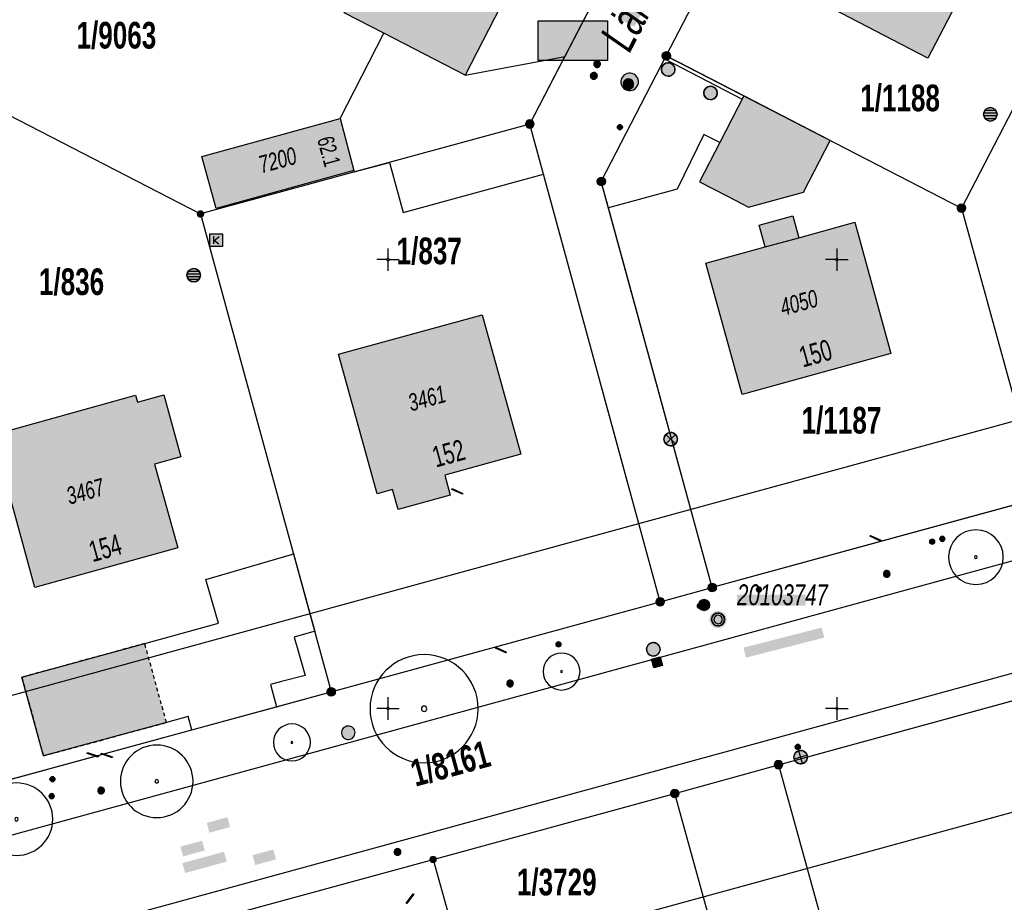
# Model space of a CAD drawing. Header units: metres. Extents: x 2695560 to 2696939, y 1260491 to 1262050.
# Tile 700 of 1005: x 2696405 to 2696460, y 1260714 to 1260763. Entities that reach past the tile are written whole.
import ezdxf

# ---------------------------------------------------------------- set-up
doc = ezdxf.new("R2010")
doc.units = ezdxf.units.M
doc.linetypes.add('AUSGEZOGEN', pattern=[0])
doc.linetypes.add('VERDECKT2_S2', pattern=[0.36, 0.2, -0.16])
for name, color, linetype in [('XR$1$AV_Flächen (EO)', 7, 'AUSGEZOGEN'), ('XR$1$AV_Gebäudeflächen (BB)', 7, 'AUSGEZOGEN'), ('XR$1$AV_Gebäudeflächen (EO)', 7, 'AUSGEZOGEN'), ('XR$1$AV_Gebäudeflächen ut.', 7, 'AUSGEZOGEN'), ('XR$1$AV_Grenzpunkte', 7, 'AUSGEZOGEN'), ('XR$1$AV_Grundstück-Nr.', 7, 'AUSGEZOGEN'), ('XR$1$AV_Haus-Nr.', 7, 'AUSGEZOGEN'), ('XR$1$AV_Koordinatennetzpunkte', 7, 'AUSGEZOGEN'), ('XR$1$AV_Lagefixpunkt-Nr.', 7, 'AUSGEZOGEN'), ('XR$1$AV_Lagefixpunkte', 7, 'AUSGEZOGEN'), ('XR$1$AV_Linien (BB)', 7, 'AUSGEZOGEN'), ('XR$1$AV_Linien (EO)', 7, 'AUSGEZOGEN'), ('XR$1$AV_Strassennamen', 7, 'AUSGEZOGEN'), ('XR$1$AV_Versicherung-Nr.', 7, 'AUSGEZOGEN'), ('XR$1$AW_LK_Einlaufschacht alt', 24, 'AUSGEZOGEN'), ('XR$1$AW_LK_Schachtdeckel', 24, 'AUSGEZOGEN'), ('XR$1$EW_LK_Bauwerk_FL_Linie_Punkt', 1, 'AUSGEZOGEN'), ('XR$1$EW_LK_Knoten', 1, 'AUSGEZOGEN'), ('XR$1$FM_LK_SW_TRASSEKNOTEN', 94, 'AUSGEZOGEN'), ('XR$1$GA_LK_Absperrarmatur', 32, 'AUSGEZOGEN'), ('XR$1$GA_LK_Rohrleitungsteil', 32, 'AUSGEZOGEN'), ('XR$1$GR_Baum', 94, 'AUSGEZOGEN'), ('XR$1$Liegenschaftsgrenzen', 7, 'AUSGEZOGEN'), ('XR$1$PFAV', 255, 'AUSGEZOGEN'), ('XR$1$PFAW', 255, 'AUSGEZOGEN'), ('XR$1$PFEW', 255, 'AUSGEZOGEN'), ('XR$1$PFGA', 255, 'AUSGEZOGEN'), ('XR$1$PFWA', 255, 'AUSGEZOGEN'), ('XR$1$PFWFM', 255, 'AUSGEZOGEN'), ('XR$1$RAEW', 8, 'AUSGEZOGEN'), ('XR$1$RP_Abstandslinie', 7, 'AUSGEZOGEN'), ('XR$1$TV_LK_KNOTEN', 92, 'AUSGEZOGEN'), ('XR$1$WA_LK_Absperrarmatur', 171, 'AUSGEZOGEN'), ('XR$1$WA_LK_Hydrant', 171, 'AUSGEZOGEN'), ('XR$1$WA_LK_Rohrleitungsteil', 171, 'AUSGEZOGEN')]:
    doc.layers.add(name, color=color, linetype=linetype)
doc.styles.add('ARIAL', font='arial.ttf')

# ---------------------------------------------------------------- blocks, each defined once
blk = doc.blocks.new('COMPLEXOBJECT_168')
at = {"layer": 'XR$1$AV_Linien (BB)', "color": 7, "linetype": 'AUSGEZOGEN', "transparency": 33554687}
blk.add_line((6384.622, 10706.388), (6470.406, 10729.891), dxfattribs=at)
blk = doc.blocks.new('COMPLEXOBJECT_190')
at = {"layer": 'XR$1$AV_Linien (BB)', "color": 7, "linetype": 'AUSGEZOGEN', "transparency": 33554687}
blk.add_lwpolyline([(6474.047, 10737.114), (6444.977, 10729.168), (6397.326, 10716.109)], dxfattribs=at)
blk = doc.blocks.new('COMPLEXOBJECT_617')
at = {"layer": 'XR$1$AV_Linien (BB)', "color": 7, "linetype": 'AUSGEZOGEN', "transparency": 33554687}
blk.add_lwpolyline([(6394.17, 10718.34), (6401.29, 10720.32), (6414.077, 10723.811)], dxfattribs=at)
for centre, radius, start, end in [((6387.268, 10743.406), 25.999, 260.2838, 285.3954), ((6387.679, 10754.724), 37.254, 259.8646, 262.599)]:
    blk.add_arc(centre, radius, start, end, dxfattribs=at)
blk = doc.blocks.new('BWAV1')
at = {"layer": 'XR$1$PFAV', "transparency": 33554687}
blk.add_hatch(color=7, dxfattribs=at).paths.add_polyline_path([(0.67, 0), (0.656, 0.135), (0.616, 0.264), (0.55, 0.383), (0.462, 0.486), (0.354, 0.569), (0.233, 0.628), (0.101, 0.662), (-0.034, 0.669), (-0.168, 0.649), (-0.295, 0.602), (-0.41, 0.53), (-0.508, 0.436), (-0.586, 0.325), (-0.639, 0.201), (-0.667, 0.068), (-0.667, -0.068), (-0.639, -0.201), (-0.586, -0.325), (-0.508, -0.436), (-0.41, -0.53), (-0.295, -0.602), (-0.168, -0.649), (-0.034, -0.669), (0.101, -0.662), (0.233, -0.628), (0.354, -0.569), (0.462, -0.486), (0.55, -0.383), (0.616, -0.264), (0.656, -0.135)])
at = {"color": 7, "transparency": 33554687}
for radius, start, end in [(0.5, 91.19481, 268.80519), (0.326, 91.19481, 268.80519), (0.5, 268.80519, 91.19481), (0.326, 268.80519, 91.19481)]:
    blk.add_arc((0, 0), radius, start, end, dxfattribs=at)
at = {"layer": 'XR$1$PFAV', "transparency": 33554687}
blk.add_circle((0, 0), 0.5, dxfattribs=at)
blk = doc.blocks.new('BAV15')
at = {"layer": 'XR$1$PFAV', "transparency": 33554687}
blk.add_hatch(color=7, dxfattribs=at).paths.add_polyline_path([(0.5, 0), (0.49, 0.1), (0.46, 0.2), (0.41, 0.29), (0.34, 0.36), (0.26, 0.42), (0.17, 0.47), (0.08, 0.49), (-0.03, 0.5), (-0.13, 0.48), (-0.22, 0.45), (-0.31, 0.4), (-0.38, 0.33), (-0.44, 0.24), (-0.48, 0.15), (-0.5, 0.05), (-0.5, -0.05), (-0.48, -0.15), (-0.44, -0.24), (-0.38, -0.33), (-0.31, -0.4), (-0.22, -0.45), (-0.13, -0.48), (-0.03, -0.5), (0.08, -0.49), (0.17, -0.47), (0.26, -0.42), (0.34, -0.36), (0.41, -0.29), (0.46, -0.2), (0.49, -0.1)])
at = {"color": 7, "transparency": 33554687}
for start, end in [(90, 270), (270, 90)]:
    blk.add_arc((0, 0), 0.5, start, end, dxfattribs=at)
at = {"layer": 'XR$1$PFAV', "transparency": 33554687}
blk.add_circle((0, 0), 0.5, dxfattribs=at)
blk = doc.blocks.new('BAV2041')
at = {"color": 7, "transparency": 33554687}
for p, q in [((0, 0.5), (0, 0.05)), ((-0.05, 0), (-0.5, 0)), ((0.05, 0), (0.5, 0)), ((0, -0.05), (0, -0.5))]:
    blk.add_line(p, q, dxfattribs=at)
blk.add_circle((0, 0), 0.05, dxfattribs=at)
for start, end in [(90, 270), (270, 90)]:
    blk.add_arc((0, 0), 0.05, start, end, dxfattribs=at)
blk = doc.blocks.new('WBGR1')
at = {"color": 94, "transparency": 33554687}
for radius, start, end in [(1, 90, 270), (1, 270, 90), (0.05, 90, 270), (0.05, 270, 90)]:
    blk.add_arc((0, 0), radius, start, end, dxfattribs=at)
blk = doc.blocks.new('BAW2089')
at = {"layer": 'XR$1$PFAW', "transparency": 33554687}
blk.add_hatch(color=7, dxfattribs=at).paths.add_polyline_path([(-0.5, 0.5), (-0.5, -0.5), (0.5, -0.5), (0.5, 0.5)])
at = {"transparency": 33554687}
blk.add_lwpolyline([(-0.5, 0.5), (0.5, 0.5), (0.5, -0.5), (-0.5, -0.5), (-0.5, 0.5)], close=True, dxfattribs=at)
at = {"layer": 'XR$1$PFAW', "transparency": 33554687}
blk.add_lwpolyline([(-0.5, 0.5), (0.5, 0.5), (0.5, -0.5), (-0.5, -0.5), (-0.5, 0.5)], close=True, dxfattribs=at)
blk = doc.blocks.new('BAW2082')
at = {"layer": 'XR$1$PFAW', "transparency": 33554687}
blk.add_hatch(color=7, dxfattribs=at).paths.add_polyline_path([(0.509, -0.003), (0.499, 0.098), (0.469, 0.194), (0.42, 0.283), (0.354, 0.359), (0.274, 0.421), (0.183, 0.466), (0.085, 0.491), (-0.016, 0.496), (-0.116, 0.481), (-0.211, 0.446), (-0.297, 0.392), (-0.37, 0.323), (-0.428, 0.24), (-0.468, 0.147), (-0.488, 0.047), (-0.488, -0.054), (-0.468, -0.153), (-0.428, -0.246), (-0.37, -0.329), (-0.297, -0.398), (-0.211, -0.452), (-0.116, -0.487), (-0.016, -0.502), (0.085, -0.497), (0.183, -0.472), (0.274, -0.427), (0.354, -0.366), (0.42, -0.289), (0.469, -0.2), (0.499, -0.104)])
at = {"transparency": 33554687}
for start, end in [(91.19481, 268.80519), (268.80519, 91.19481)]:
    blk.add_arc((0.01, 0), 0.5, start, end, dxfattribs=at)
at = {"layer": 'XR$1$PFAW', "transparency": 33554687}
blk.add_circle((0.009, -0.003), 0.5, dxfattribs=at)
blk = doc.blocks.new('BAW2085')
at = {"layer": 'XR$1$PFAW', "transparency": 33554687}
h = blk.add_hatch(color=7, dxfattribs=at)
h.paths.add_polyline_path([(0.15, 0.501), (0.099, 0.498), (0.049, 0.491), (0, 0.478), (-0.047, 0.46), (-0.093, 0.438), (-0.136, 0.411), (-0.176, 0.38), (-0.212, 0.345), (-0.245, 0.307), (-0.274, 0.265), (-0.299, 0.221), (-0.319, 0.174), (-0.334, 0.126), (-0.344, 0.076), (-0.349, 0.026), (-0.349, -0.025), (-0.344, -0.075), (-0.334, -0.125), (-0.319, -0.173), (-0.299, -0.219), (-0.274, -0.264), (-0.245, -0.305), (-0.212, -0.344), (-0.176, -0.379), (-0.136, -0.41), (-0.093, -0.436), (-0.047, -0.459), (0, -0.476), (0.049, -0.489), (0.099, -0.497), (0.15, -0.499), (0.201, -0.497), (0.251, -0.489), (0.3, -0.476), (0.347, -0.459), (0.393, -0.436), (0.436, -0.41), (0.476, -0.379), (0.512, -0.344), (0.545, -0.305), (0.574, -0.264), (0.599, -0.219), (0.619, -0.173), (0.634, -0.125), (0.644, -0.075), (0.649, -0.025), (0.649, 0.026), (0.644, 0.076), (0.634, 0.126), (0.619, 0.174), (0.599, 0.221), (0.574, 0.265), (0.545, 0.307), (0.512, 0.345), (0.476, 0.38), (0.436, 0.411), (0.393, 0.438), (0.347, 0.46), (0.3, 0.478), (0.251, 0.491), (0.201, 0.498)])
h.paths.add_polyline_path([(0.03, -0.298), (0, -0.3), (-0.03, -0.298), (-0.06, -0.294), (-0.09, -0.286), (-0.118, -0.276), (-0.146, -0.262), (-0.171, -0.246), (-0.195, -0.228), (-0.217, -0.207), (-0.237, -0.184), (-0.255, -0.159), (-0.269, -0.132), (-0.281, -0.104), (-0.29, -0.075), (-0.297, -0.045), (-0.3, -0.015), (-0.3, 0.015), (-0.297, 0.045), (-0.29, 0.075), (-0.281, 0.104), (-0.269, 0.132), (-0.255, 0.159), (-0.237, 0.184), (-0.217, 0.207), (-0.195, 0.228), (-0.171, 0.246), (-0.146, 0.262), (-0.118, 0.276), (-0.09, 0.286), (-0.06, 0.294), (-0.03, 0.298), (0, 0.3), (0.03, 0.298), (0.06, 0.294), (0.09, 0.286), (0.118, 0.276), (0.146, 0.262), (0.171, 0.246), (0.195, 0.228), (0.217, 0.207), (0.237, 0.184), (0.255, 0.159), (0.269, 0.132), (0.281, 0.104), (0.29, 0.075), (0.297, 0.045), (0.3, 0.015), (0.3, -0.015), (0.297, -0.045), (0.29, -0.075), (0.281, -0.104), (0.269, -0.132), (0.255, -0.159), (0.237, -0.184), (0.217, -0.207), (0.195, -0.228), (0.171, -0.246), (0.146, -0.262), (0.118, -0.276), (0.09, -0.286), (0.06, -0.294)], flags=16)
blk.add_hatch(color=7, dxfattribs=at).paths.add_polyline_path([(0, 0.3), (-0.03, 0.298), (-0.06, 0.294), (-0.09, 0.286), (-0.118, 0.276), (-0.146, 0.262), (-0.171, 0.246), (-0.195, 0.228), (-0.217, 0.207), (-0.237, 0.184), (-0.255, 0.159), (-0.269, 0.132), (-0.281, 0.104), (-0.29, 0.075), (-0.297, 0.045), (-0.3, 0.015), (-0.3, -0.015), (-0.297, -0.045), (-0.29, -0.075), (-0.281, -0.104), (-0.269, -0.132), (-0.255, -0.159), (-0.237, -0.184), (-0.217, -0.207), (-0.195, -0.228), (-0.171, -0.246), (-0.146, -0.262), (-0.118, -0.276), (-0.09, -0.286), (-0.06, -0.294), (-0.03, -0.298), (0, -0.3), (0.03, -0.298), (0.06, -0.294), (0.09, -0.286), (0.118, -0.276), (0.146, -0.262), (0.171, -0.246), (0.195, -0.228), (0.217, -0.207), (0.237, -0.184), (0.255, -0.159), (0.269, -0.132), (0.281, -0.104), (0.29, -0.075), (0.297, -0.045), (0.3, -0.015), (0.3, 0.015), (0.297, 0.045), (0.29, 0.075), (0.281, 0.104), (0.269, 0.132), (0.255, 0.159), (0.237, 0.184), (0.217, 0.207), (0.195, 0.228), (0.171, 0.246), (0.146, 0.262), (0.118, 0.276), (0.09, 0.286), (0.06, 0.294), (0.03, 0.298)])
at = {"transparency": 33554687}
for centre, radius, start, end in [((0.15, 0.001), 0.5, 90, 270), ((0, 0), 0.3, 90, 270), ((0, 0), 0.3, 270, 90), ((0.15, 0.001), 0.5, 270, 90)]:
    blk.add_arc(centre, radius, start, end, dxfattribs=at)
blk = doc.blocks.new('BWA2013')
at = {"true_color": 0x000000, "transparency": 33554687}
blk.add_hatch(color=18, dxfattribs=at).paths.add_polyline_path([(-0.291, -0.409), (0.352, 0.357), (0.291, 0.409), (-0.352, -0.357)])
at = {"transparency": 33554687}
blk.add_lwpolyline([(-0.291, -0.409), (-0.352, -0.357), (0.291, 0.409), (0.352, 0.357), (-0.291, -0.409)], close=True, dxfattribs=at)
blk = doc.blocks.new('BWA957')
at = {"true_color": 0x000000, "transparency": 33554687}
blk.add_hatch(color=18, dxfattribs=at).paths.add_polyline_path([(0.5, 0), (0.49, 0.101), (0.459, 0.197), (0.41, 0.286), (0.344, 0.362), (0.264, 0.424), (0.174, 0.469), (0.076, 0.494), (-0.025, 0.499), (-0.125, 0.484), (-0.22, 0.449), (-0.306, 0.395), (-0.379, 0.326), (-0.437, 0.243), (-0.477, 0.15), (-0.497, 0.051), (-0.497, -0.051), (-0.477, -0.15), (-0.437, -0.243), (-0.379, -0.326), (-0.306, -0.395), (-0.22, -0.449), (-0.125, -0.484), (-0.025, -0.499), (0.076, -0.494), (0.174, -0.469), (0.264, -0.424), (0.344, -0.362), (0.41, -0.286), (0.459, -0.197), (0.49, -0.101)])
at = {"transparency": 33554687}
for start, end in [(90, 180), (180, 270), (0, 90), (270, 0)]:
    blk.add_arc((0, 0), 0.5, start, end, dxfattribs=at)
blk = doc.blocks.new('BWA965')
at = {"layer": 'XR$1$PFWA', "transparency": 33554687}
blk.add_hatch(color=7, dxfattribs=at).paths.add_polyline_path([(0, 0.5), (-0.05, 0.5), (-0.1, 0.49), (-0.15, 0.48), (-0.2, 0.46), (-0.24, 0.44), (-0.29, 0.41), (-0.33, 0.38), (-0.36, 0.34), (-0.4, 0.31), (-0.42, 0.26), (-0.45, 0.22), (-0.47, 0.17), (-0.48, 0.13), (-0.49, 0.08), (-0.5, 0.03), (-0.5, -0.03), (-0.49, -0.08), (-0.48, -0.13), (-0.47, -0.17), (-0.45, -0.22), (-0.42, -0.26), (-0.4, -0.31), (-0.36, -0.34), (-0.33, -0.38), (-0.29, -0.41), (-0.24, -0.44), (-0.2, -0.46), (-0.15, -0.48), (-0.1, -0.49), (-0.05, -0.5), (0, -0.5), (0.05, -0.5), (0.1, -0.49), (0.15, -0.48), (0.2, -0.46), (0.24, -0.44), (0.29, -0.41), (0.33, -0.38), (0.36, -0.34), (0.4, -0.31), (0.42, -0.26), (0.45, -0.22), (0.47, -0.17), (0.48, -0.13), (0.49, -0.08), (0.5, -0.03), (0.5, 0.03), (0.49, 0.08), (0.48, 0.13), (0.47, 0.17), (0.45, 0.22), (0.42, 0.26), (0.4, 0.31), (0.36, 0.34), (0.33, 0.38), (0.29, 0.41), (0.24, 0.44), (0.2, 0.46), (0.15, 0.48), (0.1, 0.49), (0.05, 0.5)])
at = {"transparency": 33554687}
blk.add_line((0, 0.5), (0, -0.5), dxfattribs=at)
for start, end in [(90, 270), (270, 90)]:
    blk.add_arc((0, 0), 0.5, start, end, dxfattribs=at)
blk = doc.blocks.new('BGA2013')
at = {"transparency": 33554687}
blk.add_hatch(color=36, dxfattribs=at).paths.add_polyline_path([(-0.291, -0.409), (0.352, 0.357), (0.291, 0.409), (-0.352, -0.357)])
at = {"color": 32, "transparency": 33554687}
blk.add_lwpolyline([(-0.291, -0.409), (-0.352, -0.357), (0.291, 0.409), (0.352, 0.357), (-0.291, -0.409)], close=True, dxfattribs=at)
blk = doc.blocks.new('BGA965')
at = {"layer": 'XR$1$PFGA', "transparency": 33554687}
blk.add_hatch(color=7, dxfattribs=at).paths.add_polyline_path([(0.5, 0), (0.49, 0.1), (0.46, 0.2), (0.41, 0.29), (0.34, 0.36), (0.26, 0.42), (0.17, 0.47), (0.08, 0.49), (-0.03, 0.5), (-0.13, 0.48), (-0.22, 0.45), (-0.31, 0.4), (-0.38, 0.33), (-0.44, 0.24), (-0.48, 0.15), (-0.5, 0.05), (-0.5, -0.05), (-0.48, -0.15), (-0.44, -0.24), (-0.38, -0.33), (-0.31, -0.4), (-0.22, -0.45), (-0.13, -0.48), (-0.03, -0.5), (0.08, -0.49), (0.17, -0.47), (0.26, -0.42), (0.34, -0.36), (0.41, -0.29), (0.46, -0.2), (0.49, -0.1)])
at = {"color": 32, "transparency": 33554687}
blk.add_line((0, 0.5), (0, -0.5), dxfattribs=at)
for start, end in [(90, 270), (270, 90)]:
    blk.add_arc((0, 0), 0.5, start, end, dxfattribs=at)
at = {"layer": 'XR$1$PFGA', "transparency": 33554687}
blk.add_circle((0, 0), 0.5, dxfattribs=at)
blk = doc.blocks.new('BEW15')
at = {"layer": 'XR$1$PFEW', "transparency": 33554687}
h = blk.add_hatch(color=7, dxfattribs=at)
h.paths.add_polyline_path([(-0.5, 0), (-0.497, -0.05), (-0.489, -0.1), (-0.477, -0.15), (-0.459, -0.197), (-0.437, -0.242), (-0.41, -0.285), (-0.379, -0.326), (-0.344, -0.362), (-0.306, -0.395), (-0.264, -0.424), (-0.22, -0.449), (-0.173, -0.469), (-0.125, -0.484), (-0.075, -0.494), (-0.025, -0.499), (0.026, -0.499), (0.076, -0.494), (0.126, -0.484), (0.174, -0.469), (0.22, -0.449), (0.265, -0.424), (0.306, -0.395), (0.345, -0.362), (0.38, -0.326), (0.411, -0.285), (0.437, -0.242), (0.46, -0.197), (0.477, -0.15), (0.49, -0.1), (0.498, -0.05), (0.5, 0), (0.498, 0.051), (0.49, 0.101), (0.477, 0.15), (0.46, 0.197), (0.437, 0.243), (0.411, 0.286), (0.38, 0.326), (0.345, 0.363), (0.306, 0.396), (0.265, 0.424), (0.22, 0.449), (0.174, 0.469), (0.126, 0.484), (0.076, 0.494), (0.026, 0.5), (-0.025, 0.5), (-0.075, 0.494), (-0.125, 0.484), (-0.173, 0.469), (-0.22, 0.449), (-0.264, 0.424), (-0.306, 0.396), (-0.344, 0.363), (-0.379, 0.326), (-0.41, 0.286), (-0.437, 0.243), (-0.459, 0.197), (-0.477, 0.15), (-0.489, 0.101), (-0.497, 0.051)])
h.paths.add_polyline_path([(0.01, 0.001), (0.01, 0), (0.01, -0.001), (0.01, -0.002), (0.01, -0.003), (0.009, -0.004), (0.009, -0.005), (0.009, -0.006), (0.008, -0.006), (0.007, -0.007), (0.006, -0.008), (0.006, -0.008), (0.005, -0.009), (0.004, -0.009), (0.003, -0.01), (0.002, -0.01), (0.001, -0.01), (0, -0.01), (-0.001, -0.01), (-0.002, -0.01), (-0.003, -0.009), (-0.004, -0.009), (-0.005, -0.008), (-0.006, -0.008), (-0.007, -0.007), (-0.007, -0.006), (-0.008, -0.006), (-0.008, -0.005), (-0.009, -0.004), (-0.009, -0.003), (-0.009, -0.002), (-0.01, -0.001), (-0.01, 0), (-0.01, 0.001), (-0.009, 0.002), (-0.009, 0.003), (-0.009, 0.004), (-0.008, 0.005), (-0.008, 0.006), (-0.007, 0.007), (-0.007, 0.007), (-0.006, 0.008), (-0.005, 0.009), (-0.004, 0.009), (-0.003, 0.01), (-0.002, 0.01), (-0.001, 0.01), (0, 0.01), (0.001, 0.01), (0.002, 0.01), (0.003, 0.01), (0.004, 0.01), (0.005, 0.009), (0.006, 0.009), (0.006, 0.008), (0.007, 0.007), (0.008, 0.007), (0.009, 0.006), (0.009, 0.005), (0.009, 0.004), (0.01, 0.003), (0.01, 0.002)], flags=16)
at = {"color": 1, "transparency": 33554687}
for start, end in [(0, 180), (180, 0)]:
    blk.add_arc((0, 0), 0.5, start, end, dxfattribs=at)
at = {"layer": 'XR$1$PFEW', "transparency": 33554687}
blk.add_circle((0, 0), 0.5, dxfattribs=at)
blk = doc.blocks.new('BEWLP2549_S')
at = {"layer": 'XR$1$PFEW', "transparency": 33554687}
blk.add_hatch(color=7, dxfattribs=at).paths.add_polyline_path([(0.5, 0), (0.49, 0.101), (0.459, 0.197), (0.41, 0.286), (0.344, 0.362), (0.264, 0.424), (0.174, 0.469), (0.076, 0.494), (-0.025, 0.499), (-0.125, 0.484), (-0.22, 0.449), (-0.306, 0.395), (-0.379, 0.326), (-0.437, 0.243), (-0.477, 0.15), (-0.497, 0.051), (-0.497, -0.051), (-0.477, -0.15), (-0.437, -0.243), (-0.379, -0.326), (-0.306, -0.395), (-0.22, -0.449), (-0.125, -0.484), (-0.025, -0.499), (0.076, -0.494), (0.174, -0.469), (0.264, -0.424), (0.344, -0.362), (0.41, -0.286), (0.459, -0.197), (0.49, -0.101)])
at = {"color": 1, "transparency": 33554687}
for p, q in [((0.354, -0.354), (-0.354, 0.354)), ((-0.354, -0.354), (0.354, 0.354))]:
    blk.add_line(p, q, dxfattribs=at)
for start, end in [(91.38095, 268.61905), (268.61905, 91.38095)]:
    blk.add_arc((0, 0), 0.5, start, end, dxfattribs=at)
at = {"layer": 'XR$1$PFEW', "transparency": 33554687}
blk.add_circle((0, 0), 0.5, dxfattribs=at)
blk = doc.blocks.new('BEW957')
at = {"layer": 'XR$1$RAEW', "transparency": 33554687}
blk.add_hatch(color=1, dxfattribs=at).paths.add_polyline_path([(-0.5, 0), (-0.5, -0.05), (-0.49, -0.1), (-0.48, -0.15), (-0.46, -0.2), (-0.44, -0.24), (-0.41, -0.29), (-0.38, -0.33), (-0.34, -0.36), (-0.31, -0.4), (-0.26, -0.42), (-0.22, -0.45), (-0.17, -0.47), (-0.13, -0.48), (-0.08, -0.49), (-0.03, -0.5), (0.03, -0.5), (0.08, -0.49), (0.13, -0.48), (0.17, -0.47), (0.22, -0.45), (0.26, -0.42), (0.31, -0.4), (0.34, -0.36), (0.38, -0.33), (0.41, -0.29), (0.44, -0.24), (0.46, -0.2), (0.48, -0.15), (0.49, -0.1), (0.5, -0.05), (0.5, 0), (0.5, 0.05), (0.49, 0.1), (0.48, 0.15), (0.46, 0.2), (0.44, 0.24), (0.41, 0.29), (0.38, 0.33), (0.34, 0.36), (0.31, 0.4), (0.26, 0.42), (0.22, 0.45), (0.17, 0.47), (0.13, 0.48), (0.08, 0.49), (0.03, 0.5), (-0.03, 0.5), (-0.08, 0.49), (-0.13, 0.48), (-0.17, 0.47), (-0.22, 0.45), (-0.26, 0.42), (-0.31, 0.4), (-0.34, 0.36), (-0.38, 0.33), (-0.41, 0.29), (-0.44, 0.24), (-0.46, 0.2), (-0.48, 0.15), (-0.49, 0.1), (-0.5, 0.05)])
at = {"color": 1, "transparency": 33554687}
for start, end in [(90, 180), (180, 270), (0, 90), (270, 0)]:
    blk.add_arc((0, 0), 0.5, start, end, dxfattribs=at)
at = {"layer": 'XR$1$RAEW', "color": 1, "transparency": 33554687}
blk.add_circle((0, 0), 0.5, dxfattribs=at)
blk = doc.blocks.new('BWFM6')
at = {"layer": 'XR$1$PFWFM', "transparency": 33554687}
blk.add_hatch(color=7, dxfattribs=at).paths.add_polyline_path([(0.5, 0), (0.49, 0.101), (0.459, 0.197), (0.41, 0.286), (0.344, 0.362), (0.264, 0.424), (0.174, 0.469), (0.076, 0.494), (-0.025, 0.499), (-0.125, 0.484), (-0.22, 0.449), (-0.306, 0.395), (-0.379, 0.326), (-0.437, 0.243), (-0.477, 0.15), (-0.497, 0.051), (-0.497, -0.051), (-0.477, -0.15), (-0.437, -0.243), (-0.379, -0.326), (-0.306, -0.395), (-0.22, -0.449), (-0.125, -0.484), (-0.025, -0.499), (0.076, -0.494), (0.174, -0.469), (0.264, -0.424), (0.344, -0.362), (0.41, -0.286), (0.459, -0.197), (0.49, -0.101)])
at = {"color": 94, "transparency": 33554687}
for p, q in [((-0.484, 0.1), (0.486, 0.1)), ((-0.4, 0.3), (0.4, 0.3)), ((-0.487, -0.1), (0.487, -0.1)), ((-0.4, -0.3), (0.4, -0.3))]:
    blk.add_line(p, q, dxfattribs=at)
for start, end in [(90, 270), (270, 90)]:
    blk.add_arc((0, 0), 0.5, start, end, dxfattribs=at)
at = {"layer": 'XR$1$PFWFM', "transparency": 33554687}
blk.add_circle((0, 0, 0.993), 0.5, dxfattribs=at)
blk = doc.blocks.new('BTV1')
at = {"layer": 'XR$1$PFWFM', "transparency": 33554687}
blk.add_hatch(color=7, dxfattribs=at).paths.add_polyline_path([(-0.5, 0.5), (-0.5, -0.5), (0.5, -0.5), (0.5, 0.5)])
at = {"color": 92, "transparency": 33554687}
for p, q in [((-0.219, 0.321), (-0.219, -0.298)), ((-0.208, -0.05), (0.23, 0.31)), ((-0.159, 0.001), (0.192, -0.283))]:
    blk.add_line(p, q, dxfattribs=at)
blk.add_polyline3d([(-0.5, 0.5, 0.993), (0.5, 0.5, 0.993), (0.5, -0.5, 0.993), (-0.5, -0.5, 0.993)], close=True, dxfattribs=at)

msp = doc.modelspace()

# ---------------------------------------------------------------- hatches: boundary and pattern name
at = {"transparency": 33554687}
for points in [[(2696438.786, 1260763.25), (2696439.699, 1260762.777), (2696444.302, 1260771.668), (2696443.389, 1260772.141)], [(2696434.342, 1260763.114), (2696434.342, 1260760.904), (2696438.205, 1260760.904), (2696438.205, 1260763.114)], [(2696445.414, 1260731.148), (2696445.414, 1260730.545), (2696449.233, 1260730.545), (2696449.233, 1260731.148)], [(2696445.766, 1260728.2), (2696445.909, 1260727.642), (2696450.27, 1260728.76), (2696450.127, 1260729.318)], [(2696415.877, 1260718.44), (2696416.027, 1260717.894), (2696417.175, 1260718.21), (2696417.025, 1260718.756)], [(2696414.406, 1260717.119), (2696414.556, 1260716.573), (2696415.768, 1260716.905), (2696415.618, 1260717.451)], [(2696414.521, 1260716.2), (2696414.672, 1260715.65), (2696416.989, 1260716.284), (2696416.838, 1260716.834)], [(2696418.43, 1260716.643), (2696418.581, 1260716.093), (2696419.732, 1260716.409), (2696419.581, 1260716.959)]]:
    msp.add_hatch(color=7, dxfattribs=at).paths.add_polyline_path(points)
at = {"layer": 'XR$1$AV_Gebäudeflächen (BB)', "true_color": 0xd2d2d2, "transparency": 33554687}
for points in [[(2696449.786, 1260764.285), (2696456.034, 1260761.03), (2696459.743, 1260768.15), (2696453.495, 1260771.405)], [(2696430.276, 1260760.078), (2696433.538, 1260766.44), (2696426.802, 1260769.907), (2696425.653, 1260767.676), (2696422.454, 1260769.322), (2696421.035, 1260766.567), (2696424.238, 1260764.918), (2696423.533, 1260763.549), (2696425.745, 1260762.41)], [(2696423.301, 1260757.663), (2696415.605, 1260755.55), (2696416.403, 1260752.658), (2696424.071, 1260754.773)], [(2696445.696, 1260742.296), (2696453.985, 1260744.577), (2696451.972, 1260751.891), (2696448.848, 1260751.031), (2696448.514, 1260752.245), (2696446.638, 1260751.729), (2696446.97, 1260750.523), (2696443.681, 1260749.618)], [(2696426.53, 1260735.895), (2696429.434, 1260736.694), (2696429.128, 1260737.803), (2696433.368, 1260738.969), (2696431.207, 1260746.731), (2696423.223, 1260744.535), (2696425.36, 1260736.766), (2696426.225, 1260737.004)], [(2696406.31, 1260731.552), (2696414.257, 1260733.75), (2696412.964, 1260738.424), (2696414.433, 1260738.828), (2696413.485, 1260742.28), (2696412.011, 1260741.872), (2696411.906, 1260742.251), (2696403.959, 1260740.053)]]:
    msp.add_hatch(color=254, dxfattribs=at).paths.add_polyline_path(points)
at = {"layer": 'XR$1$AV_Gebäudeflächen (EO)', "true_color": 0xebebeb, "transparency": 33554687}
msp.add_hatch(color=7, dxfattribs=at).paths.add_polyline_path([(2696406.779, 1260722.172), (2696413.631, 1260724.029), (2696412.423, 1260728.43), (2696405.577, 1260726.551)])
at = {"layer": 'XR$1$AV_Gebäudeflächen ut.', "true_color": 0xf5f5f5, "transparency": 33554687}
msp.add_hatch(color=7, dxfattribs=at).paths.add_polyline_path([(2696446.052, 1260752.727), (2696449.104, 1260753.56), (2696450.595, 1260756.447), (2696445.797, 1260758.925), (2696444.453, 1260756.322), (2696443.324, 1260754.136), (2696444.879, 1260753.333)])

# ---------------------------------------------------------------- linework, layer by layer
at = {"color": 24, "lineweight": -3, "transparency": 33554687}
msp.add_lwpolyline([(2696434.342, 1260763.114), (2696438.205, 1260763.114), (2696438.205, 1260760.904), (2696434.342, 1260760.904), (2696434.342, 1260763.114)], close=True, dxfattribs=at)
at = {"layer": 'XR$1$AV_Flächen (EO)', "color": 7, "linetype": 'AUSGEZOGEN', "transparency": 33554687}
msp.add_line((2696444.879, 1260753.333), (2696446.052, 1260752.727), dxfattribs=at)
for points in [[(2696445.797, 1260758.925), (2696444.453, 1260756.322), (2696443.324, 1260754.136), (2696444.879, 1260753.333)], [(2696446.052, 1260752.727), (2696449.104, 1260753.56), (2696450.595, 1260756.447), (2696445.797, 1260758.925)]]:
    msp.add_lwpolyline(points, dxfattribs=at)
at = {"layer": 'XR$1$AV_Flächen (EO)', "color": 7, "linetype": 'VERDECKT2_S2', "transparency": 33554687}
msp.add_lwpolyline([(2696406.779, 1260722.172), (2696413.631, 1260724.029), (2696412.423, 1260728.43), (2696405.577, 1260726.551), (2696406.779, 1260722.172)], close=True, dxfattribs=at)
at = {"layer": 'XR$1$AV_Linien (BB)', "color": 7, "linetype": 'AUSGEZOGEN', "transparency": 33554687}
for p, q in [((2696441.47, 1260761.16), (2696449.79, 1260777.23)), ((2696423.301, 1260757.663), (2696425.745, 1260762.41)), ((2696430.276, 1260760.078), (2696425.745, 1260762.41)), ((2696430.276, 1260760.078), (2696435.815, 1260761.116)), ((2696423.301, 1260757.663), (2696424.071, 1260754.773)), ((2696441.13, 1260730.75), (2696434.633, 1260754.562)), ((2696444.03, 1260731.55), (2696438.251, 1260752.694)), ((2696415.047, 1260723.621), (2696419.758, 1260724.907))]:
    msp.add_line(p, q, dxfattribs=at)
for points in [[(2696445.466, 1260779.748), (2696439.12, 1260767.5), (2696435.815, 1260761.116)], [(2696425.745, 1260762.41), (2696423.533, 1260763.549), (2696424.238, 1260764.918), (2696421.035, 1260766.567), (2696422.454, 1260769.322), (2696425.653, 1260767.676), (2696426.802, 1260769.907), (2696433.538, 1260766.44), (2696430.276, 1260760.078)], [(2696434.633, 1260754.562), (2696433.87, 1260757.36), (2696435.815, 1260761.116)], [(2696438.251, 1260752.694), (2696437.85, 1260754.16), (2696441.47, 1260761.16)], [(2696441.47, 1260761.16), (2696445.797, 1260758.925), (2696444.453, 1260756.322), (2696443.564, 1260756.781), (2696442.08, 1260753.74), (2696438.251, 1260752.694)], [(2696424.071, 1260754.773), (2696416.403, 1260752.658), (2696415.605, 1260755.55), (2696423.301, 1260757.663)], [(2696424.071, 1260754.773), (2696424.094, 1260754.689), (2696426.056, 1260755.225), (2696426.82, 1260752.428), (2696434.633, 1260754.562)], [(2696475.507, 1260740.151), (2696467.57, 1260737.98), (2696462.34, 1260736.55), (2696444.03, 1260731.55)], [(2696415.047, 1260723.621), (2696414.847, 1260724.359), (2696413.631, 1260724.029), (2696406.779, 1260722.172), (2696405.577, 1260726.551), (2696412.423, 1260728.43), (2696416.536, 1260729.559), (2696415.822, 1260731.995), (2696420.593, 1260733.393), (2696420.708, 1260733.424), (2696421.889, 1260729.107), (2696421.702, 1260729.053), (2696420.742, 1260728.777), (2696420.982, 1260727.944), (2696421.354, 1260726.652), (2696420.04, 1260726.311), (2696419.419, 1260726.15), (2696419.758, 1260724.907)], [(2696419.758, 1260724.907), (2696422.81, 1260725.74), (2696441.13, 1260730.75)], [(2696405.09, 1260710.03), (2696416.84, 1260713.23), (2696428.48, 1260716.41), (2696441.95, 1260720.08), (2696447.72, 1260721.68), (2696470.477, 1260727.918)]]:
    msp.add_lwpolyline(points, dxfattribs=at)
for points in [[(2696449.786, 1260764.285), (2696453.495, 1260771.405), (2696459.743, 1260768.15), (2696456.034, 1260761.03), (2696449.786, 1260764.285)], [(2696445.696, 1260742.296), (2696443.681, 1260749.618), (2696446.97, 1260750.523), (2696446.638, 1260751.729), (2696448.514, 1260752.245), (2696448.848, 1260751.031), (2696451.972, 1260751.891), (2696453.985, 1260744.577), (2696445.696, 1260742.296)], [(2696426.53, 1260735.895), (2696426.225, 1260737.004), (2696425.36, 1260736.766), (2696423.223, 1260744.535), (2696431.207, 1260746.731), (2696433.368, 1260738.969), (2696429.128, 1260737.803), (2696429.434, 1260736.694), (2696426.53, 1260735.895)], [(2696406.31, 1260731.552), (2696403.959, 1260740.053), (2696411.906, 1260742.251), (2696412.011, 1260741.872), (2696413.485, 1260742.28), (2696414.433, 1260738.828), (2696412.964, 1260738.424), (2696414.257, 1260733.75), (2696406.31, 1260731.552)]]:
    msp.add_lwpolyline(points, close=True, dxfattribs=at)
at = {"layer": 'XR$1$AV_Linien (EO)', "color": 7, "linetype": 'AUSGEZOGEN', "transparency": 33554687}
msp.add_line((2696446.97, 1260750.523), (2696448.848, 1260751.031), dxfattribs=at)
msp.add_lwpolyline([(2696441.47, 1260761.16), (2696441.378, 1260760.982), (2696445.705, 1260758.748), (2696445.797, 1260758.925), (2696441.47, 1260761.16)], close=True, dxfattribs=at)
at = {"layer": 'XR$1$Liegenschaftsgrenzen', "color": 7, "linetype": 'AUSGEZOGEN', "transparency": 33554687}
for p, q in [((2696441.47, 1260761.16), (2696449.79, 1260777.23)), ((2696466.22, 1260768.72), (2696457.91, 1260752.67)), ((2696433.87, 1260757.36), (2696439.12, 1260767.5)), ((2696441.47, 1260761.16), (2696457.91, 1260752.67)), ((2696400.659, 1260760.022), (2696415.53, 1260752.35)), ((2696433.87, 1260757.36), (2696415.53, 1260752.35)), ((2696441.13, 1260730.75), (2696433.87, 1260757.36)), ((2696457.91, 1260752.67), (2696462.34, 1260736.55)), ((2696415.53, 1260752.35), (2696422.81, 1260725.74)), ((2696462.34, 1260736.55), (2696444.03, 1260731.55)), ((2696441.13, 1260730.75), (2696444.03, 1260731.55)), ((2696422.81, 1260725.74), (2696441.13, 1260730.75)), ((2696447.72, 1260721.68), (2696470.477, 1260727.918)), ((2696402.26, 1260720.13), (2696422.81, 1260725.74)), ((2696441.95, 1260720.08), (2696447.72, 1260721.68)), ((2696428.48, 1260716.41), (2696441.95, 1260720.08)), ((2696416.84, 1260713.23), (2696428.48, 1260716.41))]:
    msp.add_line(p, q, dxfattribs=at)
for points in [[(2696444.03, 1260731.55), (2696437.85, 1260754.16), (2696441.47, 1260761.16)], [(2696447.72, 1260721.68), (2696451.62, 1260707.56), (2696454.059, 1260705.097), (2696457.316, 1260701.808)], [(2696436.24, 1260696.45), (2696445.82, 1260706.02), (2696441.95, 1260720.08)], [(2696428.48, 1260716.41), (2696430.09, 1260710.66), (2696432.24, 1260702.88), (2696433.17, 1260699.53), (2696436.24, 1260696.45)]]:
    msp.add_lwpolyline(points, dxfattribs=at)
at = {"layer": 'XR$1$RP_Abstandslinie', "color": 7, "linetype": 'AUSGEZOGEN', "transparency": 33554687}
for points in [[(2696392.41, 1260722.1), (2696440.15, 1260735.16), (2696479.559, 1260745.936)], [(2696466.831, 1260720.685), (2696444.73, 1260714.64), (2696411.68, 1260705.59), (2696402.47, 1260693.25)]]:
    msp.add_lwpolyline(points, dxfattribs=at)

# ---------------------------------------------------------------- block references
at = {"layer": 'XR$1$AV_Grenzpunkte', "color": 7, "linetype": 'AUSGEZOGEN', "lineweight": -3, "transparency": 33554687}
for p, xscale, yscale in [((2696441.47, 1260761.16), 0.4549999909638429, 0.4549999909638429), ((2696433.87, 1260757.36), 0.4549999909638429, 0.4549999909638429), ((2696437.85, 1260754.16), 0.4549999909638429, 0.4549999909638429), ((2696415.53, 1260752.35), 0.3249999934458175, 0.3249999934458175), ((2696457.91, 1260752.67), 0.4549999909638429, 0.4549999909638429), ((2696444.03, 1260731.55), 0.4549999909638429, 0.4549999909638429), ((2696441.13, 1260730.75), 0.4549999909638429, 0.4549999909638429), ((2696422.81, 1260725.74), 0.4549999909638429, 0.4549999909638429), ((2696447.72, 1260721.68), 0.4549999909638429, 0.4549999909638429), ((2696441.95, 1260720.08), 0.4549999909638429, 0.4549999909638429), ((2696428.48, 1260716.41), 0.3249999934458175, 0.3249999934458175)]:
    msp.add_blockref('BAV15', p, dxfattribs=dict(at, xscale=xscale, yscale=yscale))
at = {"layer": 'XR$1$AV_Koordinatennetzpunkte', "color": 7, "linetype": 'AUSGEZOGEN', "lineweight": -3, "transparency": 33554687, "xscale": 1.25, "yscale": 1.25}
for p in [(2696425.97, 1260749.81), (2696450.97, 1260749.81), (2696425.97, 1260724.81), (2696450.97, 1260724.81)]:
    msp.add_blockref('BAV2041', p, dxfattribs=at)
at = {"layer": 'XR$1$AV_Lagefixpunkte', "color": 7, "linetype": 'AUSGEZOGEN', "lineweight": -3, "transparency": 33554687, "xscale": 0.7199999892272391, "yscale": 0.7199999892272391}
msp.add_blockref('BWAV1', (2696444.355, 1260729.769, 454.446), dxfattribs=at)
at = {"layer": 'XR$1$AV_Linien (BB)', "color": 7, "linetype": 'AUSGEZOGEN', "lineweight": -3, "transparency": 33554687}
for name in ['COMPLEXOBJECT_190', 'COMPLEXOBJECT_168', 'COMPLEXOBJECT_617']:
    msp.add_blockref(name, (2690000.97, 1249999.81), dxfattribs=at)
at = {"layer": 'XR$1$AW_LK_Einlaufschacht alt', "color": 24, "linetype": 'AUSGEZOGEN', "lineweight": -3, "transparency": 33554687, "xscale": 0.5000000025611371, "yscale": 0.5000000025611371, "rotation": 15.32624816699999}
msp.add_blockref('BAW2089', (2696440.954, 1260727.377), dxfattribs=at)
at = {"layer": 'XR$1$AW_LK_Schachtdeckel', "color": 24, "linetype": 'AUSGEZOGEN', "lineweight": -3, "transparency": 33554687, "xscale": 0.7499999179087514, "yscale": 0.7499999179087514}
for p in [(2696441.57, 1260760.397), (2696443.924, 1260759.091)]:
    msp.add_blockref('BAW2082', p, dxfattribs=at)
at = {"layer": 'XR$1$AW_LK_Schachtdeckel', "color": 24, "linetype": 'AUSGEZOGEN', "lineweight": -3, "transparency": 33554687}
for name, p, xscale, yscale, rotation in [('BAW2085', (2696439.361, 1260759.579), 0.9749278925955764, 0.9749278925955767, 60.89455402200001), ('BAW2082', (2696440.753, 1260728.113), 0.7499999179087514, 0.7499999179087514, 240.490646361)]:
    msp.add_blockref(name, p, dxfattribs=dict(at, xscale=xscale, yscale=yscale, rotation=rotation))
at = {"layer": 'XR$1$EW_LK_Bauwerk_FL_Linie_Punkt', "color": 1, "linetype": 'AUSGEZOGEN', "lineweight": -3, "transparency": 33554687, "xscale": 0.5999999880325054, "yscale": 0.5999999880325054}
msp.add_blockref('BEW15', (2696443.573, 1260730.576), dxfattribs=at)
at = {"layer": 'XR$1$EW_LK_Knoten', "color": 1, "linetype": 'AUSGEZOGEN', "lineweight": -3, "transparency": 33554687}
for name, p, xscale, yscale in [('BEW957', (2696438.887, 1260757.181), 0.2749999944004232, 0.2749999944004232), ('BEWLP2549_S', (2696441.713, 1260739.81), 0.749999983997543, 0.749999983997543), ('BEW957', (2696456.848, 1260734.257), 0.2749999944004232, 0.2749999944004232), ('BEW957', (2696456.279, 1260734.1), 0.2749999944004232, 0.2749999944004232), ('BEW957', (2696446.632, 1260731.442), 0.2749999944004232, 0.2749999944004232), ('BEW957', (2696443.34, 1260730.516), 0.2749999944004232, 0.2749999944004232), ('BEW957', (2696435.467, 1260728.387), 0.2749999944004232, 0.2749999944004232), ('BEW957', (2696448.795, 1260722.671), 0.2749999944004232, 0.2749999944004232), ('BEW957', (2696407.282, 1260720.871), 0.2749999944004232, 0.2749999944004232), ('BEW957', (2696407.238, 1260719.934), 0.2749999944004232, 0.2749999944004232)]:
    msp.add_blockref(name, p, dxfattribs=dict(at, xscale=xscale, yscale=yscale))
at = {"layer": 'XR$1$EW_LK_Knoten', "color": 1, "linetype": 'AUSGEZOGEN', "lineweight": -3, "transparency": 33554687, "xscale": 0.749999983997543, "yscale": 0.7499999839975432, "rotation": 61.80390000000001}
msp.add_blockref('BEWLP2549_S', (2696448.954, 1260722.102), dxfattribs=at)
at = {"layer": 'XR$1$FM_LK_SW_TRASSEKNOTEN', "color": 94, "linetype": 'AUSGEZOGEN', "lineweight": -3, "transparency": 33554687, "xscale": 0.7499999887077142, "yscale": 0.7499999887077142}
for p in [(2696459.52, 1260757.9), (2696415.15, 1260748.94)]:
    msp.add_blockref('BWFM6', p, dxfattribs=at)
at = {"layer": 'XR$1$GA_LK_Absperrarmatur', "color": 32, "linetype": 'AUSGEZOGEN', "lineweight": -3, "transparency": 33554687, "xscale": 0.3749999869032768, "yscale": 0.3749999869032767, "rotation": 164.745}
msp.add_blockref('BGA965', (2696437.436, 1260760.045), dxfattribs=at)
at = {"layer": 'XR$1$GA_LK_Rohrleitungsteil', "color": 32, "linetype": 'AUSGEZOGEN', "lineweight": -3, "transparency": 33554687, "xscale": 0.6499999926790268, "yscale": 0.6499999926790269, "rotation": 291.3651}
msp.add_blockref('BGA2013', (2696410.308, 1260722.199), dxfattribs=at)
at = {"layer": 'XR$1$GR_Baum', "color": 94, "linetype": 'AUSGEZOGEN', "lineweight": -3, "transparency": 33554687}
for p, xscale, yscale in [((2696458.715, 1260733.239), 1.523822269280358, 1.523822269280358), ((2696427.982, 1260724.798), 3.012001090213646, 3.012001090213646), ((2696435.637, 1260726.868), 1.027451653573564, 1.027451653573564), ((2696420.622, 1260722.925), 1.027451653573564, 1.027451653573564), ((2696413.091, 1260720.755), 2.020948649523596, 2.020948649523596), ((2696405.281, 1260718.645), 2.020948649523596, 2.020948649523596)]:
    msp.add_blockref('WBGR1', p, dxfattribs=dict(at, xscale=xscale, yscale=yscale))
at = {"layer": 'XR$1$TV_LK_KNOTEN', "color": 92, "linetype": 'AUSGEZOGEN', "lineweight": -3, "transparency": 33554687, "xscale": 0.7000000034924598, "yscale": 0.7000000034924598}
msp.add_blockref('BTV1', (2696416.407, 1260750.887), dxfattribs=at)
at = {"layer": 'XR$1$WA_LK_Absperrarmatur', "color": 171, "linetype": 'AUSGEZOGEN', "lineweight": -3, "transparency": 33554687}
for p, xscale, yscale, rotation in [((2696437.617, 1260760.699), 0.3749999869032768, 0.3749999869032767, 170.386501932), ((2696453.75, 1260732.31), 0.3749999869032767, 0.3749999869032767, 107.0288085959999), ((2696432.768, 1260726.204), 0.3749999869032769, 0.3749999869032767, 285.330322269), ((2696409.99, 1260720.24), 0.3749999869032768, 0.3749999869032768, 103.148925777), ((2696426.5, 1260716.82), 0.3749999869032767, 0.3749999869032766, 284.813232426)]:
    msp.add_blockref('BWA965', p, dxfattribs=dict(at, xscale=xscale, yscale=yscale, rotation=rotation))
at = {"layer": 'XR$1$WA_LK_Hydrant', "color": 171, "linetype": 'AUSGEZOGEN', "lineweight": -3, "transparency": 33554687, "xscale": 0.749999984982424, "yscale": 0.749999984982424, "rotation": 104.311019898}
msp.add_blockref('BWA957', (2696423.76, 1260723.46), dxfattribs=at)
at = {"layer": 'XR$1$WA_LK_Rohrleitungsteil', "color": 171, "linetype": 'AUSGEZOGEN', "lineweight": -3, "transparency": 33554687}
for p, xscale, yscale, rotation in [((2696429.835, 1260736.901), 0.6499999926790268, 0.6499999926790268, 105.329345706), ((2696453.12, 1260734.29), 0.649999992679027, 0.649999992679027, 105.011413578), ((2696432.257, 1260728.067), 0.6499999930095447, 0.6499999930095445, 285.329345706), ((2696409.532, 1260722.234), 0.6499999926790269, 0.6499999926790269, 291.36537), ((2696427.198, 1260714.222), 0.6499999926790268, 0.6499999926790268, 3.582031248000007)]:
    msp.add_blockref('BWA2013', p, dxfattribs=dict(at, xscale=xscale, yscale=yscale, rotation=rotation))

# ---------------------------------------------------------------- texts
at = {"layer": 'XR$1$AV_Grundstück-Nr.', "color": 7, "transparency": 33554687, "char_height": 1.48491, "attachment_point": 5, "style": 'ARIAL'}
for s, insert, width in [('\\A1;{\\fArial|i0|b1;\\H1.484908;\\W0.700000;\\C7;1/9063}\\P', (2696410.844, 1260762.284), 4.98214), ('\\A1;{\\fArial|i0|b1;\\H1.484908;\\W0.700000;\\C7;1/1188}\\P', (2696454.492, 1260758.792), 4.96465), ('\\A1;{\\fArial|i0|b1;\\H1.484908;\\W0.700000;\\C7;1/837}\\P', (2696428.268, 1260750.274), 4.1653), ('\\A1;{\\fArial|i0|b1;\\H1.484908;\\W0.700000;\\C7;1/836}\\P', (2696408.345, 1260748.556), 4.1653), ('\\A1;{\\fArial|i0|b1;\\H1.484908;\\W0.700000;\\C7;1/1187}\\P', (2696451.226, 1260740.845), 4.96465), ('\\A1;{\\fArial|i0|b1;\\H1.484908;\\W0.700000;\\C7;1/3729}\\P', (2696435.37, 1260715.13), 4.98214)]:
    msp.add_mtext(s, dxfattribs=dict(at, insert=insert, width=width))
at = {"layer": 'XR$1$AV_Grundstück-Nr.', "color": 7, "transparency": 33554687, "insert": (2696429.45, 1260721.735), "char_height": 1.48491, "width": 4.96465, "attachment_point": 5, "rotation": 15.2919, "style": 'ARIAL'}
msp.add_mtext('\\A1;{\\fArial|i0|b1;\\H1.484908;\\W0.700000;\\C7;1/8161}\\P', dxfattribs=at)
at = {"layer": 'XR$1$AV_Haus-Nr.', "color": 7, "transparency": 33554687, "style": 'ARIAL'}
for s, insert, char_height, width, attachment_point, rotation in [('\\W0.66;62.1', (2696423.131, 1260755.959), 0.92968, 2.03566, 2, 285.4197), ('\\W0.66;150', (2696449.94, 1260744.018), 1.1621, 2.24073, 8, 15.3864), ('\\W0.66;152', (2696429.505, 1260738.448), 1.1621, 2.24073, 8, 15.381), ('\\W0.66;154', (2696410.38, 1260733.176), 1.1621, 2.24073, 8, 15.4602)]:
    msp.add_mtext(s, dxfattribs=dict(at, insert=insert, char_height=char_height, width=width, attachment_point=attachment_point, rotation=rotation))
at = {"layer": 'XR$1$AV_Lagefixpunkt-Nr.', "color": 7, "transparency": 33554687, "insert": (2696445.414, 1260730.545), "char_height": 1.1621, "width": 5.50234, "attachment_point": 7, "style": 'ARIAL'}
msp.add_mtext('\\A1;{\\fArial|i1|b0;\\H1.162102;\\W0.700000;\\C7;20103747}\\P', dxfattribs=at)
at = {"layer": 'XR$1$AV_Strassennamen', "color": 7, "transparency": 33554687, "insert": (2696441.553, 1260767.455), "char_height": 1.93684, "width": 13.69649, "attachment_point": 5, "rotation": 62.6283, "style": 'ARIAL'}
msp.add_mtext('\\A1;{\\fArial|i1|b0;\\H1.936838;\\W0.700000;\\C7;Lärchenstrasse}\\P', dxfattribs=at)
at = {"layer": 'XR$1$AV_Versicherung-Nr.', "color": 7, "transparency": 33554687, "char_height": 0.96842, "attachment_point": 5, "style": 'ARIAL'}
for s, insert, width, rotation in [('\\A1;{\\fArial|i1|b0;\\H0.968418;\\W0.700000;\\C7;7200}\\P', (2696419.819, 1260755.346), 2.46457, 15.4197), ('\\A1;{\\fArial|i1|b0;\\H0.968418;\\W0.700000;\\C7;4050}\\P', (2696448.855, 1260747.405), 2.46457, 15.3864), ('\\A1;{\\fArial|i1|b0;\\H0.968418;\\W0.700000;\\C7;3461}\\P', (2696428.14, 1260742.087), 2.45636, 15.381), ('\\A1;{\\fArial|i1|b0;\\H0.968418;\\W0.700000;\\C7;3467}\\P', (2696409.109, 1260736.896), 2.46457, 15.4602)]:
    msp.add_mtext(s, dxfattribs=dict(at, insert=insert, width=width, rotation=rotation))

doc.saveas('drawing.dxf')
